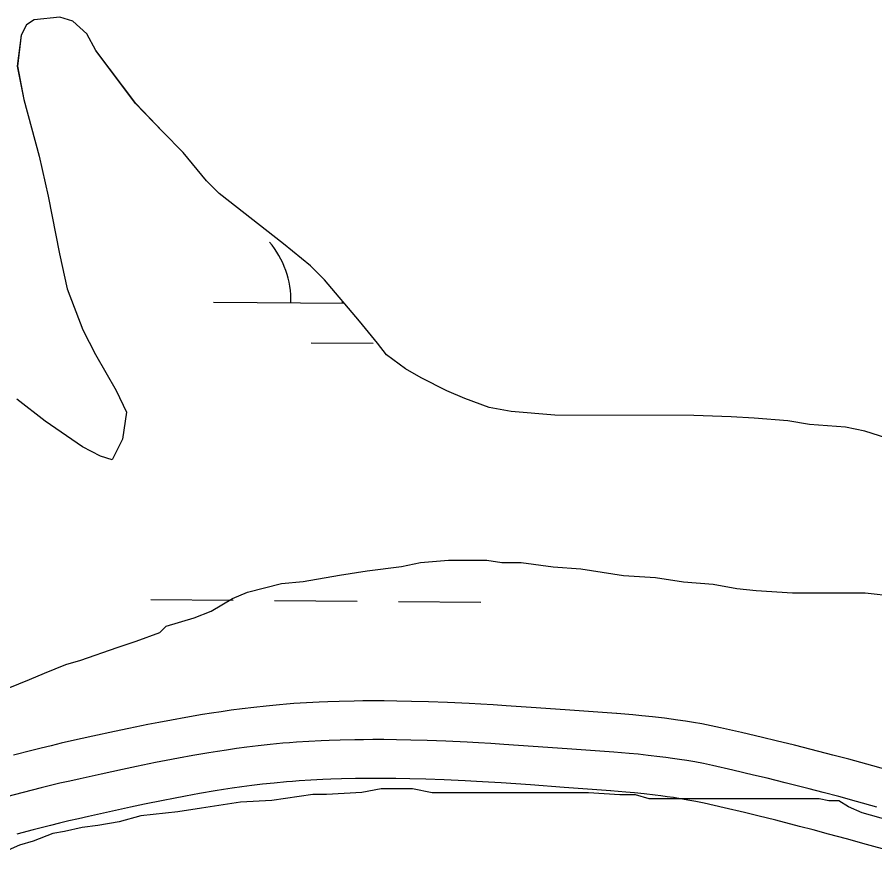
# Model space of a CAD drawing. Extents: x 3271442 to 3309282, y 752266 to 777610.
# Drawn here: x 3297690.1 to 3298022.6, y 770982.2 to 771306 of the extents above; entities that cross this region are included whole.
import ezdxf

# ---------------------------------------------------------------- set-up
doc = ezdxf.new("R2010")
doc.units = 0
for name, color, linetype in [('V-ROAD-CNTR', 7, 'Continuous'), ('V-SITE-VEGE', 7, 'Continuous'), ('V-TOPO-SHOR', 7, 'Continuous'), ('V-WETL-SWMP', 7, 'Continuous')]:
    doc.layers.add(name, color=color, linetype=linetype)

msp = doc.modelspace()

# ---------------------------------------------------------------- linework, layer by layer
at = {"layer": 'V-ROAD-CNTR'}
for points in [[(3297922.48, 771036.12), (3297913.42, 771036.78), (3297904.37, 771037.43), (3297891.24, 771038.39), (3297879.69, 771039.17), (3297874.59, 771039.49), (3297869.82, 771039.76), (3297865.32, 771040.01), (3297856.91, 771040.4), (3297849.52, 771040.68), (3297843.04, 771040.87), (3297837.35, 771040.97), (3297832.37, 771041.02), (3297828.01, 771041.03), (3297824.18, 771041.01), (3297820.81, 771040.97), (3297814.97, 771040.84), (3297810.56, 771040.69), (3297807.23, 771040.55), (3297802.28, 771040.29), (3297797.33, 771039.98), (3297794.54, 771039.77), (3297791.83, 771039.54), (3297786.68, 771039.05), (3297781.84, 771038.52), (3297777.31, 771037.97), (3297773.09, 771037.41), (3297769.15, 771036.84), (3297765.46, 771036.28), (3297761.98, 771035.73), (3297755.57, 771034.64), (3297749.96, 771033.62), (3297745.07, 771032.69), (3297740.78, 771031.84), (3297733.37, 771030.33), (3297727.81, 771029.15), (3297719.53, 771027.36), (3297711.26, 771025.53), (3297707.2, 771024.61), (3297703.26, 771023.69), (3297699.47, 771022.78), (3297695.78, 771021.86), (3297688.75, 771020.06)], [(3298027.4, 771014.34), (3298019.42, 771016.53), (3298012.42, 771018.42), (3298006.28, 771020.05), (3298000.88, 771021.46), (3297991.45, 771023.86), (3297984.34, 771025.62), (3297978.97, 771026.91), (3297970.93, 771028.81), (3297962.8, 771030.65), (3297959.07, 771031.44), (3297955.54, 771032.12), (3297952.23, 771032.7), (3297949.14, 771033.2), (3297946.26, 771033.62), (3297943.57, 771033.99), (3297941.03, 771034.32), (3297936.36, 771034.85), (3297932.28, 771035.27), (3297928.7, 771035.6), (3297922.61, 771036.1)], [(3297921.37, 771021.16), (3297912.33, 771021.82), (3297903.29, 771022.47), (3297890.19, 771023.42), (3297878.71, 771024.2), (3297873.69, 771024.51), (3297868.98, 771024.79), (3297864.56, 771025.03), (3297856.27, 771025.42), (3297849.03, 771025.69), (3297842.68, 771025.87), (3297837.13, 771025.97), (3297832.28, 771026.02), (3297828.03, 771026.03), (3297824.32, 771026.01), (3297821.07, 771025.97), (3297815.39, 771025.84), (3297811.13, 771025.7), (3297807.94, 771025.57), (3297803.15, 771025.32), (3297798.36, 771025.01), (3297795.72, 771024.81), (3297793.16, 771024.6), (3297788.2, 771024.13), (3297783.56, 771023.62), (3297779.22, 771023.09), (3297775.15, 771022.55), (3297771.34, 771022), (3297767.77, 771021.46), (3297764.43, 771020.93), (3297758.17, 771019.86), (3297752.7, 771018.87), (3297747.91, 771017.96), (3297743.73, 771017.14), (3297736.42, 771015.64), (3297730.95, 771014.49), (3297722.74, 771012.71), (3297714.53, 771010.89), (3297710.56, 771009.99), (3297706.73, 771009.1), (3297703.03, 771008.2), (3297699.45, 771007.32), (3297692.53, 771005.55), (3297686.07, 771003.83)], [(3298023.38, 770999.89), (3298015.47, 771002.06), (3298008.54, 771003.93), (3298002.47, 771005.54), (3297997.14, 771006.93), (3297987.8, 771009.31), (3297980.78, 771011.05), (3297975.49, 771012.32), (3297967.55, 771014.19), (3297959.58, 771016), (3297956.1, 771016.74), (3297952.82, 771017.37), (3297949.75, 771017.91), (3297946.86, 771018.37), (3297944.15, 771018.77), (3297941.61, 771019.12), (3297939.23, 771019.42), (3297934.75, 771019.94), (3297930.82, 771020.34), (3297927.39, 771020.66), (3297921.37, 771021.16)], [(3297920.26, 771006.2), (3297911.24, 771006.86), (3297902.21, 771007.51), (3297889.14, 771008.46), (3297877.74, 771009.23), (3297872.79, 771009.54), (3297868.14, 771009.81), (3297863.8, 771010.04), (3297855.64, 771010.43), (3297848.53, 771010.7), (3297842.33, 771010.87), (3297836.92, 771010.98), (3297832.19, 771011.02), (3297828.06, 771011.03), (3297824.46, 771011.01), (3297821.33, 771010.97), (3297815.8, 771010.85), (3297811.69, 771010.71), (3297808.64, 771010.58), (3297804.01, 771010.34), (3297799.4, 771010.05), (3297796.9, 771009.86), (3297794.49, 771009.66), (3297789.72, 771009.21), (3297785.29, 771008.72), (3297781.12, 771008.21), (3297777.21, 771007.69), (3297773.53, 771007.17), (3297770.08, 771006.64), (3297766.87, 771006.13), (3297760.76, 771005.09), (3297755.44, 771004.12), (3297750.76, 771003.23), (3297746.68, 771002.43), (3297739.48, 771000.96), (3297734.08, 770999.82), (3297725.94, 770998.05), (3297717.81, 770996.25), (3297713.93, 770995.38), (3297710.2, 770994.5), (3297706.58, 770993.63), (3297703.11, 770992.77), (3297696.31, 770991.03), (3297689.97, 770989.35)], [(3298028.31, 770982.92), (3298019.36, 770985.44), (3298011.53, 770987.59), (3298004.66, 770989.44), (3297998.65, 770991.04), (3297993.4, 770992.41), (3297984.15, 770994.76), (3297977.21, 770996.48), (3297972.02, 770997.73), (3297964.17, 770999.58), (3297956.37, 771001.35), (3297953.12, 771002.04), (3297950.11, 771002.62), (3297947.26, 771003.12), (3297944.58, 771003.55), (3297942.04, 771003.92), (3297939.65, 771004.25), (3297937.42, 771004.53), (3297933.13, 771005.02), (3297929.37, 771005.41), (3297926.08, 771005.71), (3297920.13, 771006.21)]]:
    msp.add_lwpolyline(points, dxfattribs=at)
at = {"layer": 'V-SITE-VEGE'}
for p, q in [((3297706.69, 771306.04), (3297696.71, 771305.05)), ((3297711.67, 771304.54), (3297706.69, 771306.04)), ((3297693.72, 771303.06), (3297691.71, 771299.07)), ((3297696.71, 771305.05), (3297693.72, 771303.06)), ((3297717.15, 771299.54), (3297711.67, 771304.54)), ((3297691.71, 771299.07), (3297690.21, 771287.1)), ((3297720.64, 771293.06), (3297717.15, 771299.54)), ((3297736.08, 771272.59), (3297720.64, 771293.06)), ((3297690.21, 771287.1), (3297692.69, 771274.14)), ((3297692.69, 771274.14), (3297698.65, 771252.18)), ((3297746.54, 771261.61), (3297736.08, 771272.59)), ((3297754.51, 771253.62), (3297746.54, 771261.61)), ((3297698.65, 771252.18), (3297702.12, 771236.72)), ((3297763.47, 771242.64), (3297754.51, 771253.62)), ((3297768.46, 771237.65), (3297763.47, 771242.64)), ((3297702.12, 771236.72), (3297706.59, 771214.27)), ((3297793.37, 771218.17), (3297768.46, 771237.65)), ((3297803.84, 771209.68), (3297793.37, 771218.17)), ((3297706.59, 771214.27), (3297709.56, 771200.8)), ((3297809.32, 771204.19), (3297803.84, 771209.68)), ((3297822.77, 771188.21), (3297809.32, 771204.19)), ((3297709.56, 771200.8), (3297715.54, 771184.84)), ((3297829.74, 771179.73), (3297822.77, 771188.21)), ((3297715.54, 771184.84), (3297720.51, 771175.35)), ((3297833.23, 771175.23), (3297829.74, 771179.73)), ((3297720.51, 771175.35), (3297728.48, 771161.38)), ((3297840.7, 771169.74), (3297833.23, 771175.23)), ((3297846.69, 771166.24), (3297840.7, 771169.74)), ((3297856.65, 771161.24), (3297846.69, 771166.24)), ((3297728.48, 771161.38), (3297732.46, 771152.9)), ((3297863.63, 771158.24), (3297856.65, 771161.24)), ((3297701.03, 771149.44), (3297690.07, 771157.93)), ((3297873.11, 771154.74), (3297863.63, 771158.24)), ((3297732.46, 771152.9), (3297730.95, 771142.43)), ((3297881.58, 771153.24), (3297873.11, 771154.74)), ((3297898.54, 771151.72), (3297881.58, 771153.24)), ((3297715.49, 771139.45), (3297701.03, 771149.44)), ((3297952.4, 771151.67), (3297898.54, 771151.72)), ((3297966.87, 771151.15), (3297952.4, 771151.67)), ((3297975.84, 771150.64), (3297966.87, 771151.15)), ((3297988.81, 771149.63), (3297975.84, 771150.64)), ((3297997.29, 771148.13), (3297988.81, 771149.63)), ((3298011.25, 771147.12), (3297997.29, 771148.13)), ((3298018.73, 771145.61), (3298011.25, 771147.12)), ((3297730.95, 771142.43), (3297726.95, 771134.45)), ((3298029.7, 771142.11), (3298018.73, 771145.61)), ((3297722.46, 771135.95), (3297715.49, 771139.45)), ((3297726.95, 771134.45), (3297722.46, 771135.95)), ((3297825.79, 771091.44), (3297839.04, 771093.08)), ((3297839.04, 771093.08), (3297846.5, 771094.73)), ((3297846.5, 771094.73), (3297857.27, 771095.54)), ((3297857.27, 771095.54), (3297872.17, 771095.53)), ((3297872.17, 771095.53), (3297877.97, 771094.69)), ((3297877.97, 771094.69), (3297885.43, 771094.69)), ((3297885.43, 771094.69), (3297897.85, 771093.02)), ((3297897.85, 771093.02), (3297908.61, 771092.18)), ((3297800.94, 771087.32), (3297815.02, 771089.79)), ((3297815.02, 771089.79), (3297825.79, 771091.44)), ((3297908.61, 771092.18), (3297925.17, 771089.67)), ((3297925.17, 771089.67), (3297937.6, 771088.83)), ((3297779.4, 771083.2), (3297792.65, 771086.5)), ((3297792.65, 771086.5), (3297800.94, 771087.32)), ((3297937.6, 771088.83), (3297948.36, 771087.17)), ((3297948.36, 771087.17), (3297959.96, 771086.33)), ((3297959.96, 771086.33), (3297969.06, 771084.66)), ((3297773.6, 771080.72), (3297779.4, 771083.2)), ((3297969.06, 771084.66), (3297976.52, 771083.82)), ((3297976.52, 771083.82), (3297990.6, 771082.98)), ((3297990.6, 771082.98), (3298018.76, 771082.95)), ((3298018.76, 771082.95), (3298032.83, 771081.28)), ((3297765.31, 771075.76), (3297773.6, 771080.72)), ((3297747.91, 771069.98), (3297758.68, 771073.29)), ((3297758.68, 771073.29), (3297765.31, 771075.76)), ((3297745.43, 771067.5), (3297747.91, 771069.98)), ((3297736.31, 771064.2), (3297745.43, 771067.5)), ((3297728.85, 771061.72), (3297736.31, 771064.2)), ((3297714.77, 771056.77), (3297728.85, 771061.72)), ((3297708.97, 771055.12), (3297714.77, 771056.77)), ((3297700.69, 771051.81), (3297708.97, 771055.12)), ((3297686.6, 771046.03), (3297694.89, 771049.34)), ((3297694.89, 771049.34), (3297700.69, 771051.81))]:
    msp.add_line(p, q, dxfattribs=at)
for points in [[(3298028.23, 770994.67), (3298017.62, 770997.71), (3298012.32, 770999.99), (3298008.54, 771002.27), (3298004.75, 771002.27), (3298000.96, 771003.03), (3297935.05, 771003.1), (3297929.75, 771004.62), (3297923.69, 771004.63), (3297911.57, 771005.4), (3297850.96, 771005.46), (3297843.39, 771006.98), (3297831.27, 771007), (3297823.69, 771005.49), (3297810.05, 771004.75), (3297804.75, 771004.75), (3297788.84, 771002.5), (3297776.71, 771001.75), (3297761.56, 770999.5), (3297752.47, 770997.99), (3297738.07, 770996.49), (3297729.74, 770994.23), (3297721.4, 770992.72), (3297715.34, 770991.97), (3297708.52, 770990.46), (3297703.97, 770989.71), (3297696.39, 770986.69), (3297691.09, 770985.18)], [(3297691.09, 770985.18), (3297684.27, 770982.15)]]:
    msp.add_lwpolyline(points, dxfattribs=at)
at = {"layer": 'V-TOPO-SHOR'}
for p, q in [((3297706.68, 771306.04), (3297696.71, 771305.05)), ((3297711.67, 771304.54), (3297706.68, 771306.04)), ((3297693.71, 771303.06), (3297691.71, 771299.07)), ((3297696.71, 771305.05), (3297693.71, 771303.06)), ((3297717.15, 771299.54), (3297711.67, 771304.54)), ((3297691.71, 771299.07), (3297690.2, 771287.1)), ((3297720.63, 771293.06), (3297717.15, 771299.54)), ((3297736.07, 771272.59), (3297720.63, 771293.06)), ((3297690.2, 771287.1), (3297692.68, 771274.13)), ((3297692.68, 771274.13), (3297698.65, 771252.18)), ((3297746.54, 771261.61), (3297736.07, 771272.59)), ((3297754.51, 771253.62), (3297746.54, 771261.61)), ((3297698.65, 771252.18), (3297702.12, 771236.72)), ((3297763.47, 771242.64), (3297754.51, 771253.62)), ((3297768.45, 771237.64), (3297763.47, 771242.64)), ((3297702.12, 771236.72), (3297706.59, 771214.27)), ((3297793.37, 771218.17), (3297768.45, 771237.64)), ((3297803.84, 771209.68), (3297793.37, 771218.17)), ((3297706.59, 771214.27), (3297709.56, 771200.8)), ((3297809.32, 771204.19), (3297803.84, 771209.68)), ((3297822.77, 771188.21), (3297809.32, 771204.19)), ((3297709.56, 771200.8), (3297715.53, 771184.83)), ((3297829.74, 771179.73), (3297822.77, 771188.21)), ((3297715.53, 771184.83), (3297720.51, 771175.35)), ((3297833.23, 771175.23), (3297829.74, 771179.73)), ((3297720.51, 771175.35), (3297728.47, 771161.38)), ((3297840.7, 771169.74), (3297833.23, 771175.23)), ((3297846.68, 771166.24), (3297840.7, 771169.74)), ((3297856.65, 771161.24), (3297846.68, 771166.24)), ((3297728.47, 771161.38), (3297732.46, 771152.9)), ((3297863.63, 771158.24), (3297856.65, 771161.24)), ((3297701.03, 771149.44), (3297690.07, 771157.93)), ((3297873.1, 771154.74), (3297863.63, 771158.24)), ((3297732.46, 771152.9), (3297730.95, 771142.42)), ((3297881.58, 771153.24), (3297873.1, 771154.74)), ((3297898.54, 771151.72), (3297881.58, 771153.24)), ((3297715.48, 771139.45), (3297701.03, 771149.44)), ((3297952.4, 771151.67), (3297898.54, 771151.72)), ((3297966.86, 771151.15), (3297952.4, 771151.67)), ((3297975.84, 771150.64), (3297966.86, 771151.15)), ((3297988.81, 771149.63), (3297975.84, 771150.64)), ((3297997.28, 771148.13), (3297988.81, 771149.63)), ((3298011.25, 771147.12), (3297997.28, 771148.13)), ((3298018.73, 771145.61), (3298011.25, 771147.12)), ((3297730.95, 771142.42), (3297726.95, 771134.45)), ((3298029.7, 771142.11), (3298018.73, 771145.61)), ((3297722.46, 771135.95), (3297715.48, 771139.45)), ((3297726.95, 771134.45), (3297722.46, 771135.95))]:
    msp.add_line(p, q, dxfattribs=at)
at = {"layer": 'V-WETL-SWMP'}
for p, q in [((3297706.68, 771306.04), (3297696.71, 771305.05)), ((3297711.67, 771304.54), (3297706.68, 771306.04)), ((3297693.71, 771303.06), (3297691.71, 771299.07)), ((3297696.71, 771305.05), (3297693.71, 771303.06)), ((3297717.15, 771299.54), (3297711.67, 771304.54)), ((3297691.71, 771299.07), (3297690.2, 771287.1)), ((3297720.63, 771293.06), (3297717.15, 771299.54)), ((3297736.07, 771272.59), (3297720.63, 771293.06)), ((3297690.2, 771287.1), (3297692.68, 771274.13)), ((3297692.68, 771274.13), (3297698.65, 771252.18)), ((3297746.54, 771261.61), (3297736.07, 771272.59)), ((3297754.51, 771253.62), (3297746.54, 771261.61)), ((3297698.65, 771252.18), (3297702.12, 771236.72)), ((3297763.47, 771242.64), (3297754.51, 771253.62)), ((3297768.45, 771237.64), (3297763.47, 771242.64)), ((3297702.12, 771236.72), (3297706.59, 771214.27)), ((3297793.37, 771218.17), (3297768.45, 771237.64)), ((3297803.84, 771209.68), (3297793.37, 771218.17)), ((3297706.59, 771214.27), (3297709.56, 771200.8)), ((3297809.32, 771204.19), (3297803.84, 771209.68)), ((3297822.77, 771188.21), (3297809.32, 771204.19)), ((3297709.56, 771200.8), (3297715.53, 771184.83)), ((3297766.27, 771195.57), (3297816.92, 771195.16)), ((3297816.27, 771195.16), (3297816.28, 771195.92)), ((3297829.74, 771179.73), (3297822.77, 771188.21)), ((3297715.53, 771184.83), (3297720.51, 771175.35)), ((3297804.14, 771179.83), (3297828.14, 771179.63)), ((3297833.23, 771175.23), (3297829.74, 771179.73)), ((3297720.51, 771175.35), (3297728.47, 771161.38)), ((3297840.7, 771169.74), (3297833.23, 771175.23)), ((3297846.68, 771166.24), (3297840.7, 771169.74)), ((3297856.65, 771161.24), (3297846.68, 771166.24)), ((3297728.47, 771161.38), (3297732.46, 771152.9)), ((3297863.63, 771158.24), (3297856.65, 771161.24)), ((3297701.03, 771149.44), (3297690.07, 771157.93)), ((3297873.1, 771154.74), (3297863.63, 771158.24)), ((3297732.46, 771152.9), (3297730.95, 771142.42)), ((3297881.58, 771153.24), (3297873.1, 771154.74)), ((3297898.54, 771151.72), (3297881.58, 771153.24)), ((3297715.48, 771139.45), (3297701.03, 771149.44)), ((3297952.4, 771151.67), (3297898.54, 771151.72)), ((3297966.86, 771151.15), (3297952.4, 771151.67)), ((3297975.84, 771150.64), (3297966.86, 771151.15)), ((3297988.81, 771149.63), (3297975.84, 771150.64)), ((3297997.28, 771148.13), (3297988.81, 771149.63)), ((3298011.25, 771147.12), (3297997.28, 771148.13)), ((3298018.73, 771145.61), (3298011.25, 771147.12)), ((3297730.95, 771142.42), (3297726.95, 771134.45)), ((3298029.7, 771142.11), (3298018.73, 771145.61)), ((3297722.46, 771135.95), (3297715.48, 771139.45)), ((3297726.95, 771134.45), (3297722.46, 771135.95)), ((3297741.91, 771080.34), (3297773.91, 771080.07)), ((3297789.91, 771079.94), (3297821.91, 771079.68)), ((3297837.91, 771079.55), (3297869.91, 771079.28))]:
    msp.add_line(p, q, dxfattribs=at)
msp.add_arc((3297761.03, 771196.09), 35.25, 358.7563, 40.2999, dxfattribs=at)

doc.saveas('drawing.dxf')
